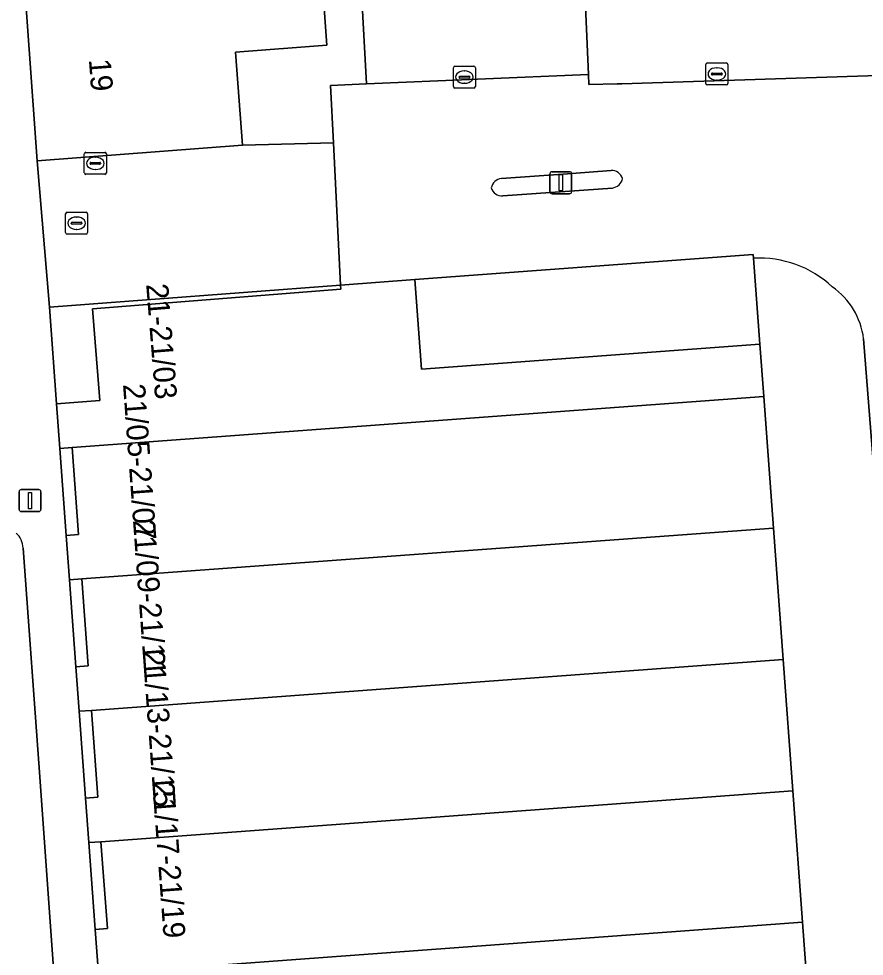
# Model space of a CAD drawing. Extents: x 161087 to 161926, y 382572 to 383873.
# Drawn here: x 161694.09 to 161732.52, y 383414.12 to 383456.75 of the extents above; entities that cross this region are included whole.
import ezdxf

# ---------------------------------------------------------------- set-up
doc = ezdxf.new("R2010")
doc.units = 0
for name, color, linetype in [('IMGEO_Erf', 7, 'Continuous'), ('IMGEO_Hek', 7, 'Continuous'), ('IMGEO_Kolk', 7, 'Continuous'), ('IMGEO_Lichtmast', 7, 'Continuous'), ('IMGEO_Pand', 7, 'Continuous'), ('IMGEO_Pand_nummerreeks', 7, 'Continuous'), ('IMGEO_Pand_overbouw', 7, 'Continuous'), ('IMGEO_Parkeervlak_gesloten', 7, 'Continuous'), ('IMGEO_Parkeervlak_open', 7, 'Continuous'), ('IMGEO_Rijbaan_lokaal_gesloten', 7, 'Continuous'), ('IMGEO_Rioolput', 7, 'Continuous'), ('IMGEO_Verkeerseiland_open', 7, 'Continuous'), ('IMGEO_Voetpad_open', 7, 'Continuous')]:
    doc.layers.add(name, color=color, linetype=linetype)

msp = doc.modelspace()

# ---------------------------------------------------------------- linework, layer by layer
at = {"layer": 'IMGEO_Erf'}
msp.add_lwpolyline([(161707.84, 383458.927), (161708.096, 383455.542), (161703.943, 383455.228), (161704.262, 383451.003), (161708.399, 383451.103), (161708.258, 383453.711), (161709.892, 383453.784), (161709.668, 383457.961)], dxfattribs=at)
for points in [[(161727.485, 383445.854), (161727.472, 383446.027), (161712.094, 383444.889), (161712.398, 383440.818), (161727.776, 383441.956)], [(161695.808, 383439.24), (161697.766, 383439.394), (161697.436, 383443.55), (161708.72, 383444.445), (161708.704, 383444.633), (161695.485, 383443.637)], [(161696.247, 383433.257), (161696.797, 383433.298), (161696.507, 383437.247), (161695.957, 383437.206)], [(161696.685, 383427.284), (161697.236, 383427.325), (161696.946, 383431.274), (161696.395, 383431.233)], [(161697.124, 383421.311), (161697.675, 383421.352), (161697.385, 383425.301), (161696.834, 383425.26)], [(161697.562, 383415.338), (161698.114, 383415.379), (161697.824, 383419.328), (161697.272, 383419.287)]]:
    msp.add_lwpolyline(points, close=True, dxfattribs=at)
at = {"layer": 'IMGEO_Hek'}
msp.add_lwpolyline([(161708.399, 383451.103), (161708.704, 383444.633)], dxfattribs=at)
at = {"layer": 'IMGEO_Kolk'}
for p, q in [((161713.841, 383453.667), (161713.841, 383454.519)), ((161713.916, 383454.593), (161714.768, 383454.593)), ((161714.842, 383454.519), (161714.842, 383453.667)), ((161725.318, 383453.809), (161725.318, 383454.661)), ((161725.393, 383454.735), (161726.245, 383454.735)), ((161725.806, 383454.515), (161725.831, 383454.515)), ((161726.319, 383454.661), (161726.319, 383453.809)), ((161714.1, 383454.087), (161714.1, 383454.099)), ((161714.538, 383454.05), (161714.14, 383454.05)), ((161714.143, 383454.136), (161714.541, 383454.136)), ((161714.329, 383454.373), (161714.354, 383454.373)), ((161714.584, 383454.099), (161714.584, 383454.087)), ((161725.577, 383454.229), (161725.577, 383454.241)), ((161726.015, 383454.192), (161725.617, 383454.192)), ((161725.62, 383454.278), (161726.018, 383454.278)), ((161726.061, 383454.241), (161726.061, 383454.229)), ((161714.352, 383453.813), (161714.327, 383453.813)), ((161726.245, 383453.735), (161725.393, 383453.735)), ((161725.829, 383453.955), (161725.804, 383453.955)), ((161714.768, 383453.593), (161713.916, 383453.593)), ((161697.141, 383450.672), (161697.993, 383450.672)), ((161697.066, 383449.746), (161697.066, 383450.598)), ((161697.368, 383450.215), (161697.766, 383450.215)), ((161697.554, 383450.452), (161697.579, 383450.452)), ((161698.067, 383450.598), (161698.067, 383449.746)), ((161697.325, 383450.166), (161697.325, 383450.178)), ((161697.763, 383450.129), (161697.365, 383450.129)), ((161697.577, 383449.892), (161697.552, 383449.892)), ((161697.809, 383450.178), (161697.809, 383450.166)), ((161697.993, 383449.672), (161697.141, 383449.672))]:
    msp.add_line(p, q, dxfattribs=at)
for points in [[(161713.841, 383453.667), (161713.841, 383454.519)], [(161713.916, 383454.593), (161714.768, 383454.593)], [(161714.842, 383454.519), (161714.842, 383453.667)], [(161725.318, 383453.809), (161725.318, 383454.661)], [(161725.393, 383454.735), (161726.245, 383454.735)], [(161726.319, 383454.661), (161726.319, 383453.809)], [(161726.245, 383453.735), (161725.393, 383453.735)], [(161714.768, 383453.593), (161713.916, 383453.593)], [(161697.141, 383450.672), (161697.993, 383450.672)], [(161697.066, 383449.746), (161697.066, 383450.598)], [(161698.067, 383450.598), (161698.067, 383449.746)], [(161697.993, 383449.672), (161697.141, 383449.672)]]:
    msp.add_lwpolyline(points, dxfattribs=at)
for centre, radius, start, end in [((161713.918, 383454.517), 0.0765, 91.552, 178.448), ((161713.918, 383454.517), 0.0765, 91.552, 178.448), ((161714.766, 383454.517), 0.0765, 1.552, 88.448), ((161714.766, 383454.517), 0.0765, 1.552, 88.448), ((161725.395, 383454.659), 0.0765, 91.552, 178.448), ((161725.395, 383454.659), 0.0765, 91.552, 178.448), ((161726.243, 383454.659), 0.0765, 1.552, 88.448), ((161726.243, 383454.659), 0.0765, 1.552, 88.448), ((161714.14, 383454.096), 0.0403, 85.8775, 175.7526), ((161714.137, 383454.086), 0.0366, 178.938, 274.7102), ((161714.541, 383454.093), 0.043, 264.8664, 352.4533), ((161714.545, 383454.098), 0.0386, 1.7309, 96.639), ((161725.617, 383454.238), 0.0403, 85.8775, 175.7526), ((161725.614, 383454.228), 0.0366, 178.938, 274.7102), ((161726.018, 383454.235), 0.043, 264.8664, 352.4533), ((161726.022, 383454.24), 0.0386, 1.7309, 96.639), ((161713.918, 383453.669), 0.0765, 181.552, 268.448), ((161713.918, 383453.669), 0.0765, 181.552, 268.448), ((161714.766, 383453.669), 0.0765, 271.552, 358.448), ((161714.766, 383453.669), 0.0765, 271.552, 358.448), ((161725.395, 383453.811), 0.0765, 181.552, 268.448), ((161725.395, 383453.811), 0.0765, 181.552, 268.448), ((161726.243, 383453.811), 0.0765, 271.552, 358.448), ((161726.243, 383453.811), 0.0765, 271.552, 358.448), ((161697.143, 383450.596), 0.0765, 91.552, 178.448), ((161697.143, 383450.596), 0.0765, 91.552, 178.448), ((161697.991, 383450.596), 0.0765, 1.552, 88.448), ((161697.991, 383450.596), 0.0765, 1.552, 88.448), ((161697.365, 383450.175), 0.0403, 85.8775, 175.7526), ((161697.77, 383450.177), 0.0386, 1.7309, 96.639), ((161697.362, 383450.165), 0.0366, 178.938, 274.7102), ((161697.766, 383450.172), 0.043, 264.8664, 352.4533), ((161697.143, 383449.748), 0.0765, 181.552, 268.448), ((161697.143, 383449.748), 0.0765, 181.552, 268.448), ((161697.991, 383449.748), 0.0765, 271.552, 358.448), ((161697.991, 383449.748), 0.0765, 271.552, 358.448)]:
    msp.add_arc(centre, radius, start, end, dxfattribs=at)
for centre, major_axis, ratio, start_param, end_param in [((161725.805, 383454.235), (-0.387, 0.002), 0.722429, 4.712389, 7.853982), ((161725.83, 383454.235), (-0.39, 0.002), 0.717154, 1.570796, 4.712389), ((161714.328, 383454.093), (-0.387, 0.002), 0.722429, 4.712389, 7.853982), ((161714.353, 383454.093), (-0.39, 0.002), 0.717154, 1.570796, 4.712389), ((161697.553, 383450.172), (-0.387, 0.002), 0.722429, 4.712389, 7.853982), ((161697.578, 383450.172), (-0.39, 0.002), 0.717154, 1.570796, 4.712389)]:
    msp.add_ellipse(centre, major_axis=major_axis, ratio=ratio, start_param=start_param, end_param=end_param, dxfattribs=at)
at = {"layer": 'IMGEO_Lichtmast'}
for p, q in [((161718.329, 383449.792), (161719.119, 383449.792)), ((161719.119, 383449.792), (161718.329, 383449.792)), ((161718.229, 383448.892), (161718.229, 383449.692)), ((161718.229, 383449.692), (161718.229, 383448.892)), ((161719.219, 383449.692), (161719.219, 383448.892)), ((161719.219, 383448.892), (161719.219, 383449.692)), ((161719.119, 383448.792), (161718.329, 383448.792)), ((161718.329, 383448.792), (161719.119, 383448.792)), ((161694.201, 383435.337), (161694.991, 383435.337)), ((161694.991, 383435.337), (161694.201, 383435.337)), ((161694.101, 383434.437), (161694.101, 383435.237)), ((161694.101, 383435.237), (161694.101, 383434.437)), ((161695.091, 383435.237), (161695.091, 383434.437)), ((161695.091, 383434.437), (161695.091, 383435.237)), ((161694.991, 383434.337), (161694.201, 383434.337)), ((161694.201, 383434.337), (161694.991, 383434.337))]:
    msp.add_line(p, q, dxfattribs=at)
for points in [[(161718.649, 383449.667), (161718.799, 383449.667), (161718.799, 383448.917), (161718.649, 383448.917), (161718.649, 383449.667)], [(161694.521, 383435.212), (161694.671, 383435.212), (161694.671, 383434.462), (161694.521, 383434.462), (161694.521, 383435.212)]]:
    msp.add_lwpolyline(points, dxfattribs=at)
for centre, start, end in [((161718.329, 383449.692), 90, 180), ((161718.329, 383449.692), 90, 180), ((161719.119, 383449.692), 0, 90), ((161719.119, 383449.692), 360, 90), ((161718.329, 383448.892), 180, 270), ((161718.329, 383448.892), 180, 270), ((161719.119, 383448.892), 270, 0), ((161719.119, 383448.892), 270, 0), ((161694.201, 383435.237), 90, 180), ((161694.201, 383435.237), 90, 180), ((161694.991, 383435.237), 0, 90), ((161694.991, 383435.237), 360, 90), ((161694.201, 383434.437), 180, 270), ((161694.201, 383434.437), 180, 270), ((161694.991, 383434.437), 270, 0), ((161694.991, 383434.437), 270, 0)]:
    msp.add_arc(centre, 0.1, start, end, dxfattribs=at)
at = {"layer": 'IMGEO_Pand'}
for points in [[(161707.84, 383458.927), (161694.381, 383457.899), (161694.916, 383450.279), (161704.262, 383451.003), (161703.943, 383455.228), (161708.096, 383455.542)], [(161719.803, 383458.358), (161709.668, 383457.961), (161709.892, 383453.784), (161719.992, 383454.204)], [(161696.507, 383437.247), (161727.952, 383439.564), (161727.776, 383441.956), (161712.398, 383440.818), (161712.094, 383444.889), (161708.704, 383444.633), (161708.72, 383444.445), (161697.436, 383443.55), (161697.766, 383439.394), (161695.808, 383439.24), (161695.957, 383437.206)], [(161728.392, 383433.591), (161727.952, 383439.564), (161696.507, 383437.247), (161696.797, 383433.298), (161696.247, 383433.257), (161696.395, 383431.233), (161696.946, 383431.274)], [(161728.392, 383433.591), (161696.946, 383431.274), (161697.236, 383427.325), (161696.685, 383427.284), (161696.834, 383425.26), (161697.385, 383425.301), (161728.832, 383427.618)], [(161697.385, 383425.301), (161697.675, 383421.352), (161697.124, 383421.311), (161697.272, 383419.287), (161697.824, 383419.328), (161729.272, 383421.645), (161728.832, 383427.618)], [(161698.263, 383413.355), (161729.712, 383415.672), (161729.272, 383421.645), (161697.824, 383419.328), (161698.114, 383415.379), (161697.562, 383415.338), (161697.711, 383413.314)], [(161698.263, 383413.355), (161698.553, 383409.406), (161698.001, 383409.365), (161698.149, 383407.341), (161698.702, 383407.382), (161730.152, 383409.699), (161729.712, 383415.672)]]:
    msp.add_lwpolyline(points, close=True, dxfattribs=at)
at = {"layer": 'IMGEO_Pand_overbouw'}
for points in [[(161708.704, 383444.633), (161695.485, 383443.637), (161695.808, 383439.24), (161697.766, 383439.394), (161697.436, 383443.55), (161708.72, 383444.445)], [(161696.247, 383433.257), (161696.797, 383433.298), (161696.507, 383437.247), (161695.957, 383437.206)], [(161696.685, 383427.284), (161697.236, 383427.325), (161696.946, 383431.274), (161696.395, 383431.233)], [(161697.385, 383425.301), (161696.834, 383425.26), (161697.124, 383421.311), (161697.675, 383421.352)], [(161697.824, 383419.328), (161697.272, 383419.287), (161697.562, 383415.338), (161698.114, 383415.379)]]:
    msp.add_lwpolyline(points, close=True, dxfattribs=at)
at = {"layer": 'IMGEO_Parkeervlak_gesloten'}
for points in [[(161760.321, 383459.873), (161759.547, 383459.851), (161739.913, 383459.303), (161739.906, 383459.09), (161736.556, 383458.968), (161722.836, 383458.468), (161719.803, 383458.358), (161719.992, 383454.204), (161720, 383453.75), (161721.294, 383453.781), (161721.505, 383453.786), (161755.5, 383454.891), (161755.501, 383448.628), (161755.806, 383423.584), (161756.426, 383423.597), (161756.737, 383423.603), (161760.658, 383423.683)], [(161708.399, 383451.103), (161704.262, 383451.003), (161694.916, 383450.279), (161695.485, 383443.637), (161708.704, 383444.633)]]:
    msp.add_lwpolyline(points, close=True, dxfattribs=at)
msp.add_lwpolyline([(161727.485, 383445.854), (161727.776, 383441.956), (161727.952, 383439.564), (161728.392, 383433.591), (161728.832, 383427.618), (161729.272, 383421.645), (161729.712, 383415.672), (161730.152, 383409.699), (161730.592, 383403.726), (161730.755, 383401.518), (161735.689, 383401.88), (161735.346, 383405.856), (161732.492, 383442.194)], dxfattribs=at)
for centre, radius, start, end in [((161727.767, 383441.042), 4.82, 46.7849, 93.3593), ((161729.082, 383441.747), 3.44, 7.4675, 54.7237)]:
    msp.add_arc(centre, radius, start, end, dxfattribs=at)
at = {"layer": 'IMGEO_Parkeervlak_open'}
msp.add_lwpolyline([(161696.763, 383398.274), (161695.645, 383413.771), (161695.054, 383422.071), (161694.282, 383432.677)], dxfattribs=at)
msp.add_arc((161693.367, 383432.665), 0.915, 0.7216, 49.3489, dxfattribs=at)
at = {"layer": 'IMGEO_Rijbaan_lokaal_gesloten'}
for points in [[(161732.492, 383442.194), (161735.346, 383405.856), (161739.329, 383406.16), (161739.615, 383402.168), (161750.787, 383402.988), (161756.426, 383423.597), (161755.806, 383423.584), (161755.501, 383448.628), (161755.5, 383454.891), (161721.505, 383453.786), (161721.294, 383453.781), (161720, 383453.75), (161719.992, 383454.204)], [(161719.992, 383454.204), (161709.892, 383453.784), (161708.258, 383453.711), (161708.399, 383451.103), (161708.704, 383444.633), (161712.094, 383444.889), (161727.472, 383446.027), (161727.485, 383445.854)], [(161716.026, 383449.483), (161719.023, 383449.699), (161720.022, 383449.764), (161721.015, 383449.842)], [(161721.07, 383449.05), (161716.084, 383448.688)]]:
    msp.add_lwpolyline(points, dxfattribs=at)
for centre, radius, start, end in [((161721.048, 383449.341), 0.502, 16.056, 93.7362), ((161716.082, 383448.954), 0.532, 96.0938, 168.7595), ((161721.012, 383449.573), 0.526, 276.2844, 349.8545), ((161716.056, 383449.203), 0.516, 196.3248, 273.1196), ((161727.767, 383441.042), 4.82, 46.7849, 93.3593), ((161729.082, 383441.747), 3.44, 7.4675, 54.7237)]:
    msp.add_arc(centre, radius, start, end, dxfattribs=at)
at = {"layer": 'IMGEO_Rioolput'}
for p, q in [((161696.216, 383447.022), (161696.216, 383447.874)), ((161696.291, 383447.948), (161697.143, 383447.948)), ((161696.704, 383447.728), (161696.729, 383447.728)), ((161697.217, 383447.874), (161697.217, 383447.022)), ((161696.475, 383447.442), (161696.475, 383447.454)), ((161696.913, 383447.405), (161696.515, 383447.405)), ((161696.518, 383447.491), (161696.916, 383447.491)), ((161696.959, 383447.454), (161696.959, 383447.442)), ((161697.143, 383446.948), (161696.291, 383446.948)), ((161696.727, 383447.168), (161696.702, 383447.168))]:
    msp.add_line(p, q, dxfattribs=at)
for points in [[(161696.216, 383447.022), (161696.216, 383447.874)], [(161696.291, 383447.948), (161697.143, 383447.948)], [(161697.217, 383447.874), (161697.217, 383447.022)], [(161697.143, 383446.948), (161696.291, 383446.948)]]:
    msp.add_lwpolyline(points, dxfattribs=at)
for centre, radius, start, end in [((161696.293, 383447.872), 0.0765, 91.552, 178.448), ((161696.293, 383447.872), 0.0765, 91.552, 178.448), ((161697.141, 383447.872), 0.0765, 1.552, 88.448), ((161697.141, 383447.872), 0.0765, 1.552, 88.448), ((161696.515, 383447.451), 0.0403, 85.8775, 175.7526), ((161696.512, 383447.441), 0.0366, 178.938, 274.7102), ((161696.916, 383447.448), 0.043, 264.8664, 352.4533), ((161696.92, 383447.453), 0.0386, 1.7309, 96.639), ((161696.293, 383447.024), 0.0765, 181.552, 268.448), ((161696.293, 383447.024), 0.0765, 181.552, 268.448), ((161697.141, 383447.024), 0.0765, 271.552, 358.448), ((161697.141, 383447.024), 0.0765, 271.552, 358.448)]:
    msp.add_arc(centre, radius, start, end, dxfattribs=at)
for centre, major_axis, ratio, start_param, end_param in [((161696.703, 383447.448), (-0.387, 0.002), 0.722429, 4.712389, 7.853982), ((161696.728, 383447.448), (-0.39, 0.002), 0.717154, 1.570796, 4.712389)]:
    msp.add_ellipse(centre, major_axis=major_axis, ratio=ratio, start_param=start_param, end_param=end_param, dxfattribs=at)
at = {"layer": 'IMGEO_Verkeerseiland_open'}
for points in [[(161721.015, 383449.842), (161720.022, 383449.764), (161719.023, 383449.699), (161716.026, 383449.483)], [(161716.084, 383448.688), (161721.07, 383449.05)]]:
    msp.add_lwpolyline(points, dxfattribs=at)
for centre, radius, start, end in [((161721.048, 383449.341), 0.502, 16.056, 93.7362), ((161716.082, 383448.954), 0.532, 96.0938, 168.7595), ((161721.012, 383449.573), 0.526, 276.2844, 349.8545), ((161716.056, 383449.203), 0.516, 196.3248, 273.1196)]:
    msp.add_arc(centre, radius, start, end, dxfattribs=at)
at = {"layer": 'IMGEO_Voetpad_open'}
for points in [[(161697.711, 383413.314), (161697.562, 383415.338), (161697.272, 383419.287), (161697.124, 383421.311), (161696.834, 383425.26), (161696.685, 383427.284), (161696.395, 383431.233), (161696.247, 383433.257), (161695.957, 383437.206), (161695.808, 383439.24), (161695.485, 383443.637), (161694.916, 383450.279), (161694.381, 383457.899)], [(161694.282, 383432.677), (161695.054, 383422.071), (161695.645, 383413.771), (161696.763, 383398.274)]]:
    msp.add_lwpolyline(points, dxfattribs=at)
msp.add_arc((161693.367, 383432.665), 0.915, 0.7216, 49.3489, dxfattribs=at)

# ---------------------------------------------------------------- texts
at = {"layer": 'IMGEO_Pand_nummerreeks'}
for s, rotation, p in [('19', 274.3211, (161697.271, 383454.894)), ('21-21/03', 274.5399, (161699.875, 383444.674)), ('21/05-21/07', 274.2035, (161698.823, 383440.121)), ('21/09-21/11', 274.2035, (161699.276, 383433.947)), ('21/13-21/15', 274.2035, (161699.714, 383427.993)), ('21/17-21/19', 274.2035, (161700.153, 383422.023))]:
    msp.add_text(s, height=1, rotation=rotation, dxfattribs=at).set_placement(p)

doc.saveas('drawing.dxf')
